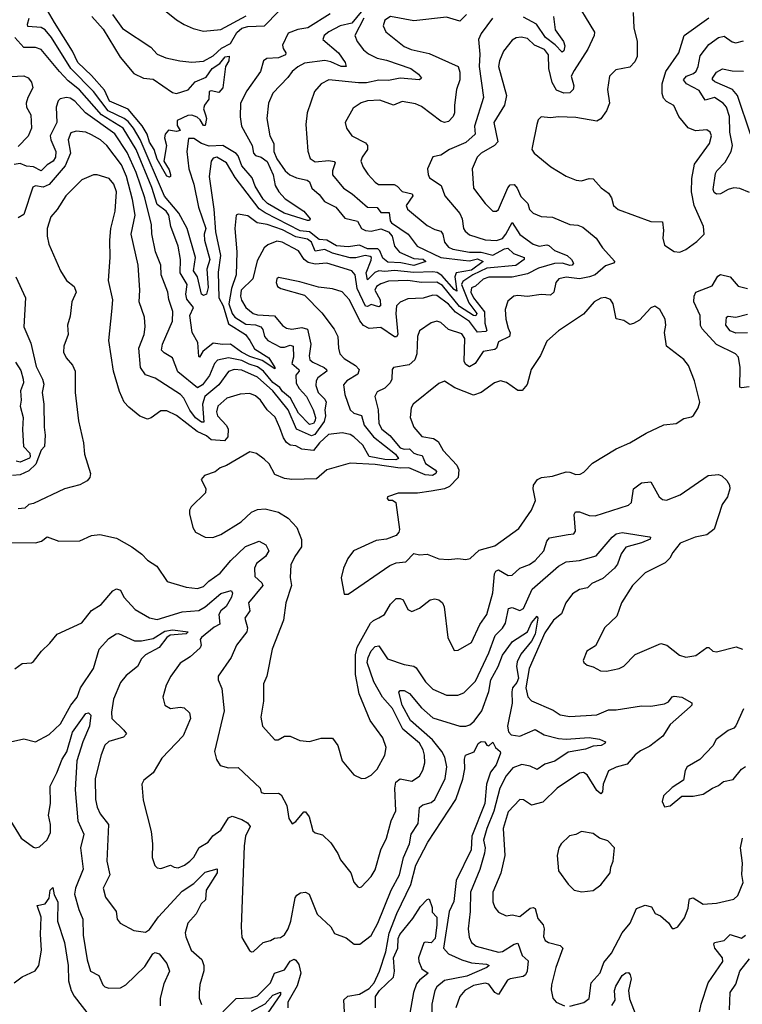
# Model space of a CAD drawing. Extents: x 1552294 to 1694791, y 811929 to 917222.
# Tile 358 of 643: x 1637653 to 1641398, y 887724 to 892828. Entities that reach past the tile are written whole.
import ezdxf

# ---------------------------------------------------------------- set-up
doc = ezdxf.new("R2010")
doc.units = 0

msp = doc.modelspace()

# ---------------------------------------------------------------- linework, layer by layer
at = {"layer": '0CON10XD'}
for points in [[(1640517.1, 892955), (1640632.3, 892762.3), (1640630.8, 892745), (1640597.3, 892675), (1640527.1, 892565), (1640510.9, 892535), (1640524.5, 892485), (1640522.5, 892465), (1640505, 892448.8), (1640473.6, 892446.4), (1640435, 892462), (1640412, 892502), (1640395.8, 892574.2), (1640393.3, 892645), (1640372.8, 892672.8), (1640321.9, 892695), (1640285, 892730.9), (1640252.3, 892737.7), (1640226.2, 892733.8), (1640205, 892721.1), (1640161.2, 892665), (1640139.2, 892615), (1640134.7, 892584.7), (1640176, 892434), (1640166.1, 892385), (1640110.9, 892295), (1640130.4, 892195), (1640113.8, 892175), (1640045.6, 892135), (1640024.7, 892115.3), (1639997.7, 892055), (1640004.4, 891955), (1640065.7, 891875), (1640104.6, 891834.6), (1640125, 891835.6), (1640135, 891843.3), (1640183.2, 891956.8), (1640195, 891970.8), (1640215, 891972.9), (1640231.5, 891955), (1640250.6, 891910.6), (1640287.5, 891875), (1640295, 891844.4), (1640315, 891824.4), (1640355, 891806.9), (1640415, 891803.5), (1640505, 891765.8), (1640545, 891762.5), (1640572, 891752), (1640641.4, 891695), (1640674.5, 891645), (1640737.1, 891575), (1640730, 891565), (1640688.7, 891551.3), (1640635, 891505.3), (1640606.9, 891495), (1640554.8, 891484.8), (1640485, 891492.8), (1640447.5, 891485), (1640431.8, 891465), (1640422.1, 891415), (1640405, 891399.2), (1640355, 891403.4), (1640285, 891392.9), (1640235, 891398.5), (1640214.2, 891395), (1640182.2, 891367.8), (1640169.6, 891325), (1640172.4, 891275), (1640185, 891228.6), (1640194.5, 891205), (1640191.4, 891185), (1640135, 891157.9), (1640124.7, 891125.3), (1640115, 891117.8), (1640055, 891107.3), (1640013.1, 891045), (1639985, 891028.5), (1639965, 891040.4), (1639956.9, 891055), (1639959.5, 891175), (1639945, 891199.6), (1639875, 891222.5), (1639835, 891257.3), (1639815, 891265.4), (1639785, 891257.1), (1639724.6, 891215.4), (1639715.4, 891184.6), (1639711.2, 891095), (1639701.5, 891065), (1639672.3, 891037.7), (1639590, 891025), (1639584.2, 891015), (1639582.2, 890965), (1639573.1, 890945), (1639545, 890916.9), (1639505, 890899.2), (1639494.4, 890875), (1639510.4, 890805), (1639514.7, 890735), (1639530.4, 890705), (1639572.1, 890672.1), (1639625, 890608.5), (1639645, 890601.1), (1639673.1, 890603.1), (1639695, 890580), (1639715, 890573.3), (1639738.3, 890568.3), (1639756.5, 890526.5), (1639806.1, 890495), (1639812.5, 890485), (1639810, 890475), (1639792, 890465), (1639755, 890467.7), (1639670.6, 890505), (1639625, 890502.1), (1639495, 890521.8), (1639365, 890529.6), (1639245, 890494.6), (1639191.9, 890448.1), (1639063.4, 890443.4), (1639025, 890448.9), (1638975, 890470), (1638945.6, 890525), (1638920.2, 890550.2), (1638879.7, 890579.7), (1638845, 890588), (1638725, 890516), (1638692.5, 890505), (1638666.1, 890483.9), (1638610, 890465), (1638593.3, 890445), (1638618, 890398), (1638616.7, 890375), (1638541.7, 890301.7), (1638533.3, 890285), (1638533.6, 890266.4), (1638550, 890195), (1638565, 890172), (1638615, 890146), (1638654, 890144), (1638695, 890159.4), (1638801.2, 890225), (1638855, 890275.6), (1638885, 890287.8), (1638925, 890292.5), (1638995, 890275.6), (1639045, 890244.3), (1639090, 890195), (1639113.7, 890133.7), (1639114.2, 890095), (1639078.2, 890045), (1639058.9, 890001.1), (1639054.5, 889935.5), (1639061.2, 889895), (1639033.1, 889805), (1639020.5, 889715), (1638961.5, 889565), (1638934.5, 889425), (1638917.1, 889385), (1638917.1, 889295)], [(1638027.6, 892845), (1638085, 892778.2), (1638173.7, 892633.7), (1638245, 892548.8), (1638294.1, 892524.1), (1638345, 892519.8), (1638445, 892450.5), (1638465, 892445.8), (1638526.1, 892463.9), (1638562.6, 892505), (1638620.1, 892529.9), (1638650.3, 892575), (1638690, 892600), (1638717.5, 892635), (1638738.7, 892638.7), (1638737.5, 892615), (1638720, 892585), (1638705.6, 892475), (1638685, 892450), (1638645, 892458.6), (1638634.2, 892455), (1638632.9, 892415), (1638610.6, 892385), (1638605.6, 892365), (1638615.6, 892335), (1638621.9, 892315), (1638615, 892280), (1638605, 892280), (1638588.2, 892308.2), (1638572.2, 892322.2), (1638545, 892332.1), (1638525, 892330.4), (1638468.9, 892305), (1638468.5, 892278.5), (1638485, 892252.7), (1638465, 892248), (1638425, 892254.5), (1638407.7, 892235), (1638404, 892215), (1638413.9, 892175), (1638400.5, 892095), (1638428.5, 892048.5), (1638435.3, 892024.7), (1638435, 892014), (1638428.6, 892011.4), (1638415, 892017.3), (1638365, 892104.1), (1638349.1, 892155), (1638325, 892192.2), (1638313.1, 892235), (1638287.6, 892277.6), (1638215, 892363.9), (1638118.8, 892405), (1638092, 892462), (1638025, 892538.8), (1637954.5, 892605), (1637927.4, 892665), (1637832.6, 892812.6), (1637796.7, 892875)], [(1638133.3, 892855), (1638185, 892782.5), (1638332.5, 892685), (1638365, 892649.2), (1638410.2, 892630.2), (1638482.5, 892615), (1638545, 892608.2), (1638605, 892611.8), (1638655, 892640), (1638699.3, 892680.7), (1638745, 892704.7), (1638779, 892761), (1638805, 892783.1), (1638835, 892791.5), (1638922.3, 892795), (1638995, 892870.3)], [(1638395, 892884.3), (1638465, 892827.3), (1638505, 892802.7), (1638551.9, 892781.9), (1638605, 892768.5), (1638695, 892777.5), (1638827.5, 892847.5)], [(1639436.3, 892835), (1639390, 892745), (1639402.5, 892715), (1639435, 892671.9), (1639460, 892650), (1639505, 892627.7), (1639555, 892617.3), (1639680, 892575), (1639720.8, 892545), (1639736, 892525), (1639725, 892516.2), (1639625, 892524.4), (1639565, 892513), (1639515, 892514.3), (1639449.8, 892500.2), (1639409, 892501), (1639255, 892515.4), (1639214.7, 892495.3), (1639181.4, 892455), (1639142.9, 892345), (1639136.7, 892285), (1639146.4, 892146.4), (1639158.9, 892108.9), (1639185, 892091.1), (1639255, 892098), (1639282.6, 892092.6), (1639287.3, 892085), (1639273.9, 892045), (1639273.8, 892023.8), (1639331.2, 891955), (1639375.4, 891925), (1639455, 891855.2), (1639505, 891853.8), (1639525, 891828.2), (1639568, 891828), (1639573.1, 891785), (1639579.4, 891775), (1639666.4, 891715), (1639713, 891653), (1639835, 891594.7), (1639951, 891581), (1639985, 891578.3), (1640025, 891587.8), (1640054.7, 891575), (1639995, 891528.4), (1639914.8, 891515), (1639908.4, 891495), (1639919.1, 891420.9), (1639905, 891428.5), (1639840.8, 891500.8), (1639816.3, 891516.3), (1639795, 891520.9), (1639695, 891517.4), (1639595, 891527.5), (1639545, 891522.3), (1639515, 891526.2), (1639493.2, 891516.8), (1639455, 891479.6), (1639449.2, 891515), (1639475, 891580.6), (1639475.9, 891595), (1639470.2, 891600.2), (1639444.1, 891605.9), (1639396, 891594), (1639365, 891594), (1639275, 891618.2), (1639235, 891636.9), (1639185, 891628), (1639165.4, 891675), (1639145, 891690.7), (1639085, 891701.7), (1639015, 891739), (1638936, 891766), (1638884.4, 891774.4), (1638835, 891811.3), (1638785, 891818.9), (1638774.4, 891815), (1638768, 891745), (1638778.7, 891625), (1638774.3, 891505), (1638751.6, 891435), (1638737.3, 891355), (1638753.5, 891305), (1638768.5, 891285), (1638825, 891249.7), (1638875.4, 891245.3), (1638903.3, 891235), (1638912.3, 891222.3), (1638921.1, 891185), (1638939.6, 891165), (1639005, 891130.4), (1639025, 891129.6), (1639055, 891141.2), (1639070, 891135), (1639071.7, 891078.3), (1639063.2, 891045), (1639099.3, 891015), (1639101.8, 891005), (1639084.3, 890985), (1639086.3, 890943.6), (1639101.6, 890915), (1639139.7, 890875), (1639174, 890805), (1639185.7, 890765), (1639185, 890749.4), (1639175.2, 890735), (1639155, 890729), (1639098.1, 890788.1), (1639055.9, 890865.9), (1639015, 890900.9), (1639000.9, 890920.9), (1638965, 890946.7), (1638915.9, 891005), (1638885, 891028.4), (1638841.8, 891041.8), (1638805, 891061.6), (1638735, 891074), (1638678.1, 891061.9), (1638662.2, 891045), (1638636.8, 890983.2), (1638601.3, 890935), (1638575, 890918.5), (1638472.7, 891002.7), (1638445.5, 891075), (1638401, 891101), (1638388.8, 891115), (1638393.8, 891145), (1638444.7, 891265), (1638446.7, 891315), (1638426.5, 891376.5), (1638420.7, 891415), (1638385.9, 891505), (1638384.2, 891554.3), (1638356.9, 891625), (1638337.3, 891717.3), (1638335.7, 891765), (1638302.3, 891905), (1638256.8, 892035), (1638209.3, 892139.3), (1638145.6, 892235.6), (1637994.2, 892344.2), (1637937.9, 892405), (1637915, 892420.2), (1637895, 892424.8), (1637862.4, 892417.6), (1637852.4, 892407.6), (1637841.9, 892375), (1637846.2, 892295), (1637811.3, 892225), (1637813.7, 892205), (1637839.8, 892145), (1637839, 892115), (1637826.1, 892095), (1637794.9, 892075.1), (1637765, 892044.7), (1637725, 892064.4), (1637688.3, 892068.3), (1637655, 892081.9), (1637625, 892077.7)], [(1639422.1, 892867.9), (1639375, 892809.3), (1639313.6, 892795), (1639255.5, 892765), (1639231.5, 892745), (1639224.1, 892724.1), (1639305, 892655.9), (1639340.4, 892605), (1639345.8, 892585), (1639320, 892585), (1639265, 892609.8), (1639235, 892616.5), (1639128.5, 892601.5), (1639095, 892584.1), (1639065, 892558.9), (1639042.5, 892527.5), (1638965, 892447.5), (1638942.1, 892395), (1638933.1, 892315), (1638949.5, 892225), (1638970, 892185), (1638970.7, 892145), (1638985, 892105.6), (1639029.4, 892045), (1639053.8, 892023.8), (1639087.2, 892007.2), (1639143.8, 891995), (1639155, 891987.5), (1639167.1, 891955), (1639205, 891921.8), (1639232.7, 891885), (1639291.1, 891855), (1639338.6, 891798.6), (1639403.1, 891783.1), (1639425.4, 891745), (1639445, 891734.1), (1639475, 891730.6), (1639525, 891744.2), (1639565, 891727.9), (1639583.3, 891705), (1639595, 891654.5), (1639622.1, 891622.1), (1639695, 891590.2), (1639744.3, 891585.7), (1639758.5, 891575), (1639695, 891554), (1639627.8, 891567.8), (1639560.5, 891570.5), (1639535, 891590.9), (1639519.5, 891629.5), (1639509.2, 891639.2), (1639455, 891639.1), (1639415, 891658), (1639355, 891650.1), (1639295, 891655.4), (1639245, 891684.3), (1639205, 891687.9), (1639155, 891727.7), (1639106.4, 891733.6), (1638925, 891826.9), (1638895, 891848), (1638769.9, 892009.9), (1638725, 892085.9), (1638675, 892115.3), (1638655, 892109.6), (1638645.4, 892095), (1638634.2, 892015), (1638659, 891845), (1638667.8, 891727.8), (1638694.2, 891605), (1638681.5, 891518.5), (1638684.8, 891385), (1638707.9, 891345), (1638735, 891250.4), (1638823.1, 891195), (1638845.2, 891165.2), (1638870.7, 891120.7), (1638945, 891074.4), (1638976.2, 891025), (1638975, 891017.5), (1638910.5, 891060.5), (1638845, 891081.9), (1638802.9, 891105), (1638745, 891145.2), (1638703.6, 891143.6), (1638655, 891150.8), (1638602.1, 891107.9), (1638585, 891078), (1638581.3, 891081.3), (1638575.6, 891155), (1638546.9, 891206.9), (1638535.6, 891295), (1638553.4, 891335), (1638519.4, 891379.4), (1638514.5, 891405), (1638520.6, 891455), (1638484.8, 891515), (1638486.3, 891585), (1638474.4, 891654.4), (1638436.8, 891755), (1638426.6, 891815), (1638411.7, 891835), (1638365, 891869.3), (1638337, 891957), (1638257.1, 892155), (1638188.8, 892265), (1638076.4, 892335), (1637963.3, 892463.3), (1637905, 892510), (1637858.5, 892558.5), (1637765, 892672.3), (1637735, 892683.9), (1637675, 892683.3), (1637628.2, 892735)], [(1639968.4, 892855), (1639935, 892819.4), (1639865, 892840.4), (1639695, 892821), (1639575, 892844.4), (1639545, 892825.7), (1639536.7, 892795), (1639550, 892765), (1639645, 892689.1), (1639682.8, 892672.8), (1639775, 892651.6), (1639925, 892585.8), (1639933.9, 892555), (1639933.9, 892516.1), (1639917.1, 892465), (1639906.2, 892385), (1639907.3, 892345), (1639900, 892325), (1639875, 892300), (1639855, 892294.4), (1639835, 892301.1), (1639735, 892378.4), (1639705, 892390.7), (1639635, 892403.9), (1639590, 892385), (1639520.1, 892410.1), (1639455, 892407.3), (1639423.7, 892396.3), (1639380.9, 892369.1), (1639340.6, 892295), (1639347.1, 892265), (1639374.2, 892225), (1639445, 892189.3), (1639456.1, 892176.1), (1639455.7, 892154.3), (1639427.8, 892115), (1639420.8, 892095), (1639432.4, 892062.4), (1639457.1, 892027.1), (1639494.8, 891984.8), (1639512.9, 891972.9), (1639593.6, 891973.6), (1639610, 891965), (1639635, 891937.6), (1639687.3, 891925), (1639690, 891915), (1639656.4, 891865), (1639663.6, 891845), (1639765, 891761.5), (1639805, 891740), (1639835, 891731.8), (1639845.5, 891715.5), (1639855, 891674.1), (1639875, 891649.1), (1639898.1, 891638.1), (1639985, 891623.2), (1640045, 891621.8), (1640105, 891606.5), (1640165, 891639.6), (1640183.5, 891643.5), (1640212.9, 891615), (1640268.5, 891595), (1640267.5, 891585), (1640225, 891553.2), (1640075, 891539.8), (1640001.5, 891505), (1639949.4, 891470.6), (1639943.1, 891455), (1639980.7, 891360.7), (1640021.6, 891305), (1640017.8, 891292.2), (1640005, 891293.5), (1639931.7, 891341.7), (1639845, 891450), (1639815, 891466.9), (1639735, 891464.5), (1639663.9, 891476.1), (1639565, 891471.9), (1639525, 891458.4), (1639502.7, 891445), (1639493.1, 891425), (1639521.6, 891375), (1639523.6, 891345), (1639515, 891339.1), (1639475, 891351.1), (1639455, 891341), (1639445, 891342.5), (1639401.6, 891435), (1639391.7, 891505), (1639375.2, 891525.2), (1639245, 891564.8), (1639185, 891560.8), (1639148.3, 891568.3), (1639127.2, 891585), (1639098.6, 891628.6), (1639012.9, 891675), (1638985, 891678.8), (1638939.5, 891660.5), (1638920, 891645), (1638883.1, 891576.9), (1638861.4, 891485), (1638800, 891425), (1638797, 891395), (1638803.4, 891373.4), (1638825.6, 891335.6), (1638862.3, 891305), (1638885, 891297.3), (1638972.9, 891292.9), (1639015, 891243.1), (1639035, 891228.2), (1639063.9, 891223.9), (1639115, 891231.6), (1639144.1, 891224.1), (1639162.7, 891145), (1639153.5, 891085), (1639156.7, 891065), (1639171.9, 891051.9), (1639231.1, 891025), (1639243.8, 891015), (1639244.6, 891005), (1639198.8, 890971.2), (1639188.8, 890955), (1639188.1, 890931.9), (1639200, 890895), (1639235, 890859.7), (1639242.1, 890845), (1639235.2, 890805), (1639238.3, 890775), (1639230.7, 890745), (1639183.1, 890676.9), (1639165, 890671.1), (1639088, 890705), (1639044.3, 890805), (1638965, 890903.1), (1638885, 890975.2), (1638805, 891010.2), (1638765, 891014.8), (1638735.2, 891004.8), (1638684.9, 890935.1), (1638612.6, 890875), (1638600.3, 890835), (1638608, 890742), (1638595, 890742.1), (1638565, 890763.1), (1638535, 890802.9), (1638503.8, 890865), (1638486.6, 890885), (1638355, 890968.8), (1638305, 890986.9), (1638278.5, 891025), (1638270, 891125), (1638298.2, 891195), (1638303.8, 891236.2), (1638299.3, 891285), (1638272, 891365), (1638276.2, 891425), (1638267.2, 891555), (1638230.3, 891715), (1638251.7, 891815), (1638237, 891895), (1638206.7, 892015), (1638180.6, 892075), (1638105, 892176), (1638071.5, 892205), (1638025, 892231.2), (1637995, 892244.1), (1637945, 892250.4), (1637918.8, 892241.2), (1637904.7, 892205.3), (1637915.6, 892135), (1637889.2, 892070.8), (1637806.3, 891973.7), (1637775, 891959.5), (1637735, 891966.2), (1637720.4, 891959.6), (1637675, 891818.6), (1637645, 891800.8)], [(1640104, 892836), (1640044.1, 892755.9), (1640031.1, 892725), (1640038.6, 892648.6), (1640033.7, 892585), (1640056.7, 892425), (1640009.4, 892275), (1640013.6, 892235), (1639965, 892191.7), (1639881.1, 892155), (1639835, 892124.6), (1639795, 892116), (1639767.3, 892055), (1639769.5, 892025), (1639777.8, 892007.8), (1639838.2, 891968.2), (1639856.4, 891915), (1639935, 891823.8), (1639947.1, 891795), (1639953.1, 891745), (1639961.3, 891731.3), (1639985, 891712), (1640065.9, 891685.9), (1640125, 891682.6), (1640155, 891694), (1640173, 891715), (1640205, 891775.7), (1640244.8, 891714.8), (1640314.5, 891664.5), (1640345, 891653.4), (1640385, 891661.1), (1640395, 891657.6), (1640425, 891630.7), (1640490.8, 891605), (1640513.1, 891585), (1640522.9, 891565), (1640516, 891555), (1640505, 891553.3), (1640466.2, 891566.2), (1640425, 891563), (1640341.2, 891538.8), (1640285, 891509.8), (1640205, 891493.5), (1640085, 891492.3), (1640055, 891482.4), (1640015, 891445.7), (1639995, 891437.7), (1639990.9, 891415), (1640004.9, 891385), (1640062.9, 891312.9), (1640064.2, 891255), (1640074, 891216), (1640068.6, 891211.4), (1640025, 891207), (1639985, 891263.8), (1639912.2, 891312.2), (1639875, 891352.5), (1639815, 891398.4), (1639795, 891400), (1639745, 891384.7), (1639665, 891380.9), (1639625, 891362.9), (1639606.3, 891343.7), (1639601.7, 891305), (1639613.6, 891196.4), (1639606.1, 891183.9), (1639595, 891184.1), (1639525, 891231.2), (1639465, 891226.5), (1639435, 891242.7), (1639416.1, 891266.1), (1639362.8, 891375), (1639325, 891416.1), (1639275, 891432.5), (1639201.1, 891441.1), (1639105, 891469.5), (1638995, 891492), (1638985.8, 891484.2), (1638981.9, 891465), (1638990, 891445), (1639006.7, 891435), (1639129.2, 891399.2), (1639218.8, 891308.8), (1639283.3, 891223.3), (1639301.2, 891185), (1639304.5, 891125), (1639312.9, 891095), (1639335, 891071.1), (1639394.3, 891034.3), (1639411.8, 891015), (1639405, 890990.5), (1639348.5, 890955), (1639331.8, 890935), (1639338.9, 890885), (1639366.4, 890805), (1639385, 890787.5), (1639425, 890775.8), (1639438.4, 890725), (1639487.1, 890665), (1639600, 890575), (1639617.1, 890552.9), (1639603.2, 890546.8), (1639545, 890547.1), (1639465, 890563.9), (1639431.3, 890621.3), (1639385, 890664.8), (1639365, 890676.7), (1639325, 890685.7), (1639252.8, 890677.2), (1639206.4, 890635), (1639175, 890595.3), (1639115, 890600.9), (1639085, 890618.5), (1639055, 890622.9), (1639035.2, 890635.2), (1639019.6, 890659.6), (1639002, 890712), (1638977.2, 890767.2), (1638936.4, 890805), (1638900.4, 890855), (1638875, 890878.2), (1638845, 890890.7), (1638795, 890886.9), (1638726, 890865), (1638679.5, 890825), (1638673.3, 890795), (1638678.2, 890775), (1638724.3, 890724.3), (1638734.2, 890704.2), (1638731.9, 890665), (1638715, 890644.3), (1638645, 890649.3), (1638620.7, 890670.7), (1638572.8, 890692.8), (1638465, 890776.2), (1638415, 890800.5), (1638385, 890800), (1638335, 890764.4), (1638315, 890757.5), (1638275, 890773.3), (1638218.3, 890818.3), (1638194.6, 890845), (1638170.4, 890900.4), (1638139.2, 891005), (1638114.5, 891165), (1638130, 891315), (1638136.4, 891375), (1638113.8, 891475), (1638121.8, 891595), (1638120, 891685), (1638124.7, 891745), (1638148.2, 891835), (1638154.2, 891935), (1638140.3, 891975), (1638117.1, 892005), (1638055, 892023.6), (1638035, 892023.5), (1637975, 891997.8), (1637891.9, 891915), (1637846.9, 891843.1), (1637813.9, 891806.1), (1637795.7, 891745.7), (1637795.5, 891705.5), (1637804.6, 891664.6), (1637864.2, 891525), (1637895.6, 891475), (1637935.6, 891445), (1637945.6, 891415), (1637922.5, 891365), (1637915, 891290), (1637901.2, 891245), (1637904.2, 891195), (1637882.5, 891135), (1637880, 891105), (1637894.2, 891075), (1637927, 891037), (1637940, 891005), (1637940.4, 890895), (1637957.4, 890747.4), (1637983.1, 890635), (1637989.5, 890575), (1638020.6, 890475), (1638015.7, 890455), (1638002.2, 890437.8), (1637965, 890417.1), (1637886, 890395), (1637725, 890320), (1637700, 890315), (1637680, 890295), (1637645, 890291.9)], [(1639262.3, 892857.7), (1639146.9, 892785), (1639095, 892776.6), (1639045, 892757.9), (1639015.6, 892695), (1639017.7, 892677.7), (1639032.8, 892655), (1639030.3, 892645), (1638995, 892629.7), (1638933.2, 892626.8), (1638916.2, 892615), (1638901.8, 892558.2), (1638830.7, 892459.3), (1638797.9, 892395), (1638795.3, 892324.7), (1638803.3, 892275), (1638858.4, 892175), (1638865, 892136.5), (1638875, 892123.9), (1638905, 892114.3), (1638935, 892093.2), (1638966, 892024), (1638977.8, 891967.8), (1638995.5, 891935), (1639029, 891899), (1639125.8, 891835.8), (1639159.2, 891795), (1639155, 891786.7), (1639145, 891787.5), (1639024.4, 891825), (1638936.8, 891875), (1638915, 891897.1), (1638873.5, 891965), (1638857.6, 892007.6), (1638805, 892070.9), (1638785, 892122.5), (1638774.6, 892134.6), (1638705, 892175.6), (1638635, 892172.6), (1638595, 892186.5), (1638555, 892211), (1638528.2, 892211.8), (1638520, 892145), (1638529.5, 892055), (1638555.8, 891975.8), (1638580.5, 891855), (1638618.1, 891745), (1638609.7, 891715), (1638610.8, 891685), (1638638.4, 891585), (1638623.2, 891535), (1638629.8, 891439.8), (1638620.9, 891405), (1638605, 891397.5), (1638595.5, 891405), (1638574, 891494), (1638553.7, 891525), (1638563.7, 891595), (1638520.3, 891745), (1638478.3, 891825), (1638403.1, 891913.1), (1638277.4, 892207.4), (1638243.6, 892265), (1638215, 892299.8), (1638195, 892315.9), (1638111.8, 892355), (1638035.4, 892455.4), (1637918.5, 892575), (1637817.7, 892735), (1637785, 892775.2), (1637765, 892787.9), (1637695, 892792.9), (1637693, 892805), (1637702.2, 892835)], [(1640419.3, 892845), (1640429, 892775), (1640471.4, 892715), (1640477.7, 892692.3), (1640473.3, 892666.7), (1640465, 892660), (1640427.9, 892697.9), (1640378.2, 892735), (1640331.5, 892805), (1640265, 892840.3)], [(1640833.2, 892865), (1640836, 892785), (1640853.9, 892715), (1640853.1, 892636.9), (1640840.9, 892609.1), (1640815, 892581.2), (1640742, 892568), (1640709.4, 892535), (1640699.5, 892465), (1640710.7, 892395), (1640694.1, 892355.9), (1640665, 892314.4), (1640645, 892301.2), (1640535, 892321.1), (1640445, 892323.8), (1640405, 892318.5), (1640355, 892324.2), (1640340.7, 892309.3), (1640332.5, 892285), (1640308.6, 892165), (1640307.5, 892155), (1640320, 892135), (1640405.4, 892065.4), (1640485, 892015.7), (1640536.4, 891996.4), (1640565, 891992.2), (1640605, 892003.8), (1640625, 892002.2), (1640666.6, 891956.6), (1640705, 891927.8), (1640720, 891905), (1640731.5, 891865), (1640755, 891843.9), (1640925, 891781.9), (1640985, 891780), (1640990.4, 891735), (1640986.4, 891695), (1640995, 891658.8), (1641045, 891626), (1641075, 891622)], [(1641075, 891622), (1641105, 891636), (1641162.4, 891677.6), (1641200, 891715), (1641198, 891755), (1641149.4, 891865), (1641135.4, 891935.4), (1641136.1, 892005), (1641151.4, 892078.6), (1641227.7, 892185), (1641238, 892225), (1641230.9, 892245), (1641215, 892257.3), (1641155, 892251.5), (1641117.1, 892267.1), (1641069.5, 892325), (1641042.9, 892382.9), (1641005, 892404.4), (1640990.4, 892420.4), (1640983.1, 892445), (1640982.8, 892495), (1641001.4, 892558.6), (1641068.9, 892655), (1641096.4, 892745), (1641225, 892837.9)], [(1641435, 891931.4), (1641385, 891951.8), (1641354.8, 891955.2), (1641325, 891947.5), (1641285, 891925.3), (1641265, 891922.7), (1641252, 891932), (1641246.9, 891946.9), (1641260.2, 892029.8), (1641266.9, 892045), (1641308.9, 892088.9), (1641340.3, 892145), (1641346.8, 892175), (1641334.3, 892245), (1641332.1, 892325), (1641316.7, 892375), (1641298.5, 892395), (1641255, 892424.6), (1641205, 892410.8), (1641175, 892460.5), (1641109.2, 892495), (1641094, 892515), (1641108.5, 892535), (1641145, 892549.4), (1641158.8, 892561.2), (1641169.8, 892585), (1641179.4, 892640.6), (1641225, 892698.5), (1641275, 892734.6), (1641305, 892741.9), (1641345, 892712.9), (1641365, 892707.1), (1641405, 892718.1)], [(1641441.2, 892235), (1641373.9, 892433.9), (1641347.4, 892465), (1641256.2, 892505), (1641243.3, 892515), (1641243.5, 892525), (1641265, 892555.4), (1641295, 892572.2), (1641345, 892562.4), (1641405, 892561)], [(1637538.9, 892528.9), (1637675, 892535.8), (1637696.4, 892526.4), (1637713.8, 892503.8), (1637720.3, 892475), (1637694.4, 892425), (1637686, 892395), (1637688.5, 892375), (1637710.2, 892335), (1637714.9, 892265), (1637696.1, 892223.9), (1637645, 892170.5)], [(1637632.7, 891495), (1637683.1, 891385), (1637674.5, 891235), (1637710.5, 891150.5), (1637739.1, 891029.1), (1637771.2, 890965), (1637778, 890938), (1637769.1, 890895), (1637778.7, 890835), (1637779.7, 890715), (1637785.8, 890674.2), (1637782, 890615), (1637763.6, 890596.4), (1637736.1, 890523.9), (1637700.5, 890489.5), (1637655, 890468.2), (1637615, 890464.7)], [(1641434, 890924), (1641395, 890919.6), (1641385, 890923.6), (1641387, 891025), (1641378.1, 891078.1), (1641362.2, 891095), (1641264.4, 891144.4), (1641190, 891225), (1641182.3, 891242.3), (1641179.2, 891295), (1641146.7, 891365), (1641148.5, 891395), (1641156.9, 891415), (1641241.9, 891448.1), (1641272.1, 891497.9), (1641285, 891507.5), (1641334.6, 891494.6), (1641376.9, 891446.9), (1641425, 891433.8)], [(1639355, 889850), (1639571.5, 889998.5), (1639605, 890012.9), (1639655, 890017.1), (1639695, 890061.2), (1639724.4, 890054.4), (1639765, 890056.7), (1639825, 890032.9), (1639875, 890029.4), (1639924.2, 890034.2), (1639965, 890028.9), (1639988, 890035), (1640035, 890077.3), (1640115, 890101.1), (1640239.8, 890190.2), (1640305.6, 890285), (1640326.1, 890335), (1640313.8, 890395), (1640315.4, 890414.6), (1640336.5, 890443.5), (1640356.7, 890455), (1640415, 890460.9), (1640485, 890483.1), (1640505, 890482.9), (1640535, 890470), (1640557.6, 890472.4), (1640577.1, 890482.9), (1640621.1, 890528.9), (1640743.9, 890603.9), (1640815, 890634.4), (1640900, 890685), (1640992.1, 890727.9), (1641055, 890734.5), (1641095, 890760.8), (1641135, 890768.8), (1641145, 890776.7), (1641168.8, 890815), (1641178, 890845), (1641151.2, 890955), (1641120, 891035), (1641095.9, 891065.9), (1641005.8, 891135), (1640994.2, 891205.8), (1641001.2, 891245), (1640998, 891275), (1640971.2, 891325), (1640945, 891342), (1640925, 891333.8), (1640865, 891270.8), (1640835, 891252.5), (1640815, 891248), (1640785, 891267.5), (1640745, 891277.5), (1640729.4, 891355), (1640715, 891378), (1640687.3, 891387.3), (1640665, 891384.2), (1640630, 891365), (1640575, 891300.8), (1640446, 891215), (1640385, 891160.8), (1640353.2, 891086.8), (1640303.5, 891015), (1640284, 890936), (1640257.5, 890905), (1640235, 890906), (1640176.9, 890946.9), (1640144.6, 890955.4), (1640114.2, 890945), (1640045.3, 890894.7), (1640005, 890880.7), (1639908.8, 890918.8), (1639854.1, 890954.1), (1639825, 890941.4), (1639692.9, 890835), (1639681.5, 890815), (1639676.7, 890765), (1639695.7, 890715), (1639737.4, 890667.4), (1639796.9, 890656.9), (1639821.7, 890641.7), (1639847.5, 890595), (1639918.4, 890518.4), (1639929.7, 890495), (1639925.7, 890454.3), (1639881.3, 890408.7), (1639855, 890396.2), (1639785, 890383.8), (1639715, 890373.3), (1639615, 890373.8), (1639560, 890355), (1639557.5, 890345), (1639565, 890337.5), (1639585, 890336.7), (1639602.5, 890325), (1639622, 890185), (1639618.8, 890171.2), (1639605, 890153.3), (1639555, 890134.2), (1639501.2, 890128.8), (1639382.5, 890075), (1639353.8, 890035), (1639331.2, 889985), (1639318.8, 889935), (1639335, 889850), (1639355, 889850)], [(1641425, 891205.2), (1641365, 891203.1), (1641335, 891214.8), (1641313.4, 891245), (1641315.8, 891285), (1641325, 891290), (1641365, 891285.4), (1641425, 891301.2)], [(1637631.8, 891051.8), (1637658.6, 891008.6), (1637671.5, 890965), (1637672.3, 890945), (1637657, 890903), (1637660.2, 890855), (1637655.6, 890825), (1637671.4, 890765), (1637666.9, 890703.1), (1637673.2, 890615), (1637705, 890580.9), (1637708, 890562), (1637703.7, 890555), (1637655, 890533.3), (1637635, 890540)], [(1638917.1, 889295), (1638902.7, 889212.7), (1638911.4, 889165), (1638975, 889094.2), (1638992.5, 889095), (1639025, 889113.8), (1639055, 889113.3), (1639105, 889091.2), (1639155, 889086), (1639215, 889103.8), (1639275, 889103.3), (1639302.5, 889065), (1639325, 888986), (1639385, 888913.8), (1639425, 888894), (1639445, 888896), (1639475, 888912), (1639505, 888941.9), (1639545, 889016), (1639551.8, 889055), (1639535.4, 889105), (1639470, 889195), (1639413.1, 889333.1), (1639393.9, 889433.9), (1639393.3, 889535), (1639402.4, 889575), (1639471.4, 889698.6), (1639485.9, 889714.1), (1639515, 889726.5), (1639543.8, 889745), (1639575, 889798.2), (1639605, 889826.9), (1639625, 889827.7), (1639640.3, 889820.3), (1639665, 889770), (1639685, 889759.2), (1639725, 889776.9), (1639780.4, 889819.6), (1639805, 889825.4), (1639825, 889821.2), (1639843.6, 889805), (1639853.6, 889783.6), (1639872.2, 889625), (1639905, 889557.5), (1639925, 889560), (1639995, 889600), (1640037.4, 889692.6), (1640073.8, 889745), (1640105, 889857.5), (1640113.8, 889955), (1640120.4, 889969.6), (1640135, 889976), (1640185, 889946.4), (1640205, 889949.1), (1640245, 889984.6), (1640295, 890003.1), (1640325, 890024.6), (1640369.2, 890075), (1640386, 890125), (1640398.8, 890141.2), (1640495, 890158.2), (1640525, 890162.9), (1640534.5, 890175.5), (1640527.2, 890262.8), (1640533.1, 890276.9), (1640555, 890277.1), (1640605, 890257.3), (1640635, 890256.2), (1640808.9, 890311.1), (1640824.4, 890325.6), (1640834.4, 890395), (1640875, 890427.5), (1640925, 890431.4), (1640966.7, 890355), (1640985, 890340), (1641005, 890337.1), (1641075.7, 890364.3), (1641222, 890465), (1641275, 890470), (1641292.6, 890462.6), (1641318.3, 890438.3), (1641332.5, 890415), (1641334.1, 890395.9), (1641321.4, 890355), (1641293.6, 890315), (1641252.7, 890187.3), (1641215, 890157.1), (1641153.3, 890145), (1641076.6, 890113.4), (1641037.8, 890065), (1641023.1, 890036.9), (1640997.9, 890012.1), (1640895, 889960), (1640829.2, 889895), (1640771.4, 889805), (1640747.5, 889735), (1640685, 889676.7), (1640638.1, 889581.9), (1640593.3, 889555), (1640573.6, 889506.4), (1640577.5, 889495), (1640595, 889481.2), (1640625, 889473.3), (1640662.7, 889452.7), (1640695, 889451.4), (1640760, 889465), (1640784.2, 889475.8), (1640842.4, 889537.6), (1640976.4, 889593.6), (1641007.5, 889585), (1641073, 889533), (1641105, 889522.9), (1641157.6, 889532.4), (1641215, 889573.3), (1641225, 889573.3), (1641245, 889553.8), (1641265, 889551.2), (1641366.8, 889576.8), (1641398.6, 889565)], [(1638823.7, 890096.3), (1638895, 890124.5), (1638928.1, 890105), (1638944.5, 890075), (1638927.6, 890045), (1638880.6, 890009.4), (1638869.6, 889985), (1638871.7, 889941.7), (1638908.7, 889908.7), (1638912.5, 889895), (1638838.2, 889805), (1638845.8, 889764.2), (1638820.5, 889725), (1638833.1, 889675), (1638830.5, 889655), (1638776.5, 889585), (1638748.5, 889521.5), (1638682.5, 889425), (1638682.5, 889405), (1638700.8, 889360.8), (1638713.5, 889245), (1638663.4, 889033.4), (1638673.4, 888993.4), (1638691.2, 888961.2), (1638735, 888950), (1638785, 888950.8), (1638898.8, 888845), (1638905, 888822.5), (1638923.6, 888816.4), (1638995, 888817.8), (1639008.8, 888808.8), (1639037.1, 888755), (1639047.3, 888687.3), (1639065, 888660), (1639085, 888671.4), (1639125, 888721.2), (1639135, 888721.2), (1639152.5, 888695), (1639172.6, 888622.6), (1639185, 888612.9), (1639222.4, 888602.4), (1639265, 888560), (1639302.5, 888505), (1639315, 888472), (1639370, 888405), (1639385, 888356.7), (1639405, 888333.3), (1639415, 888330), (1639425, 888333.3), (1639475, 888386.7), (1639495, 888420), (1639524.6, 888525), (1639554.6, 888585), (1639577.5, 888675), (1639602.6, 888727.4), (1639597.8, 888845), (1639603.3, 888875), (1639625, 888893.3), (1639685, 888879.6), (1639725, 888906.9), (1639742, 888938), (1639752.2, 888975), (1639751.8, 889015), (1639743.5, 889043.5), (1639725, 889077.6), (1639639.6, 889149.6), (1639585, 889257.3), (1639534.2, 889315), (1639488.8, 889395), (1639453.9, 889495), (1639458.5, 889521.5), (1639475, 889555.6), (1639495, 889578.5), (1639515, 889582), (1639560, 889515), (1639645, 889484.5), (1639695, 889477.1), (1639708.3, 889468.3), (1639756.4, 889395), (1639795, 889357.7), (1639865, 889326.9), (1639923.1, 889326.9), (1639955, 889337.8), (1640015, 889398.1), (1640083.8, 889546.2), (1640116.8, 889635), (1640155.8, 889674.2), (1640170.3, 889699.7), (1640186.5, 889775), (1640205, 889781.3), (1640245, 889765.3), (1640264.6, 889775), (1640308.5, 889875), (1640445, 889995.4), (1640485, 890017.5), (1640555.2, 890024.8), (1640641.5, 890048.5), (1640723.5, 890145), (1640745, 890162.9), (1640775, 890170), (1640917, 890147), (1640922.5, 890145), (1640921.2, 890135), (1640876.2, 890115), (1640795, 890093.1), (1640770.7, 890059.3), (1640751, 890005), (1640736.1, 889985), (1640675, 889930.7), (1640617.7, 889905), (1640596.8, 889883.2), (1640555, 889874.1), (1640518.6, 889851.4), (1640483, 889805), (1640461.8, 889748.2), (1640419.7, 889715), (1640375, 889649.2), (1640294, 889465), (1640276, 889365), (1640286.9, 889316.9), (1640306.5, 889296.5), (1640418.1, 889248.1), (1640455, 889223.6), (1640505, 889215.4), (1640645, 889223.8), (1640705, 889250.4), (1640745, 889250), (1640875, 889270.9), (1640925, 889269.4), (1640995, 889280.6), (1641015, 889291.4), (1641035, 889317.5), (1641045, 889320.8), (1641085, 889315.7), (1641136.5, 889286.5), (1641137.5, 889275), (1641127.5, 889265), (1641024.7, 889175), (1640986.1, 889113.9), (1640918.5, 889061.5), (1640871.5, 889038.5), (1640842.4, 889017.6), (1640802.3, 888967.7), (1640745, 888953.8), (1640705, 888934.3), (1640676.7, 888865), (1640673.3, 888825), (1640665, 888815.6), (1640645, 888831.5), (1640595, 888913.5), (1640575, 888924.5), (1640555, 888922.7), (1640438.1, 888845), (1640365, 888771.8), (1640306.4, 888756.4), (1640265, 888784.2), (1640245, 888786), (1640185, 888721.9), (1640159.2, 888635), (1640168.2, 888495), (1640146.3, 888403.7), (1640105.4, 888305), (1640105.4, 888255), (1640116.4, 888226.4), (1640135, 888200.8), (1640175, 888182.2), (1640205, 888187.9), (1640245, 888179.5), (1640298.1, 888221.9), (1640315, 888226.2), (1640325, 888220.8), (1640339, 888169), (1640366.9, 888135), (1640372, 888115), (1640368.2, 888075), (1640376.9, 888055), (1640394.3, 888044.3), (1640455, 888027.9), (1640468.1, 888015), (1640432.5, 887915), (1640409.2, 887825), (1640408.3, 887798.3), (1640416.7, 887755), (1640433.3, 887735), (1640475.9, 887715.9)], [(1637585, 890118), (1637735, 890115.8), (1637765.9, 890124.1), (1637795, 890146.2), (1637855, 890124.4), (1637965, 890125.6), (1638025, 890154.5), (1638069.1, 890159.1), (1638155, 890140), (1638235, 890095.7), (1638286.4, 890056.4), (1638315, 890026.2), (1638364.2, 889994.2), (1638416.7, 889915), (1638515, 889886.5), (1638575, 889878.7), (1638605, 889888.9), (1638633.1, 889916.9), (1638692, 889958), (1638746.7, 890025), (1638823.7, 890096.3)], [(1637627, 889463), (1637665, 889490), (1637714, 889494), (1637725, 889500), (1637765.7, 889555), (1637810, 889595), (1637847.6, 889642.4), (1637975, 889700.8), (1638025.2, 889764.8), (1638075, 889796.7), (1638135, 889867.1), (1638155, 889878.1), (1638175, 889870), (1638193.1, 889835), (1638250.8, 889770.9), (1638325, 889727.9), (1638365, 889719.3), (1638495, 889758.4), (1638581.9, 889765), (1638615, 889784.8), (1638696.2, 889853.8), (1638749.1, 889869.1), (1638756.5, 889856.5), (1638750.5, 889835), (1638723.4, 889786.6), (1638696.2, 889763.8), (1638684.8, 889745), (1638690.4, 889695), (1638661.4, 889678.6), (1638594.6, 889625), (1638589.2, 889615), (1638592.7, 889585), (1638587.8, 889572.2), (1638536.5, 889525), (1638485, 889491.5), (1638435.6, 889425), (1638411.8, 889378.2), (1638394.6, 889315.4), (1638405.7, 889275), (1638435, 889257.8), (1638485, 889264.6), (1638505, 889260), (1638533.5, 889235), (1638537.5, 889205), (1638499.5, 889115), (1638389.7, 889000.3), (1638345, 888923.3), (1638296.7, 888885), (1638286, 888865), (1638292.3, 888782.3), (1638335, 888620), (1638341.5, 888555), (1638338.9, 888485), (1638353.4, 888443.4), (1638365, 888432), (1638385, 888427.5), (1638435, 888444.2), (1638453.8, 888433.8), (1638475, 888431.5), (1638507.1, 888445), (1638534.3, 888465.7), (1638555, 888486.4), (1638583.7, 888536.3), (1638629.7, 888565), (1638653.8, 888596.2), (1638695, 888626.8), (1638735, 888690), (1638755, 888698.8), (1638805, 888682), (1638834.5, 888664.5), (1638846.9, 888645), (1638823.8, 888595), (1638816, 888545), (1638800, 888125), (1638805, 888070), (1638843.2, 888003.2), (1638855, 887996.2), (1638865, 887998), (1638915, 888044.4), (1638953.3, 888055), (1638972.9, 888067.1), (1639005, 888070), (1639025, 888084.4), (1639044.6, 888115), (1639058.1, 888155), (1639080.2, 888275), (1639090.2, 888289.8), (1639108.5, 888301.5), (1639135, 888304.3), (1639154, 888294), (1639195, 888191.4), (1639265.6, 888125), (1639285, 888091.4), (1639345, 888068.9), (1639385.7, 888035.7), (1639416.7, 888035), (1639475, 888080.8), (1639508.6, 888145), (1639577.6, 888315), (1639621.1, 888395), (1639641.4, 888485), (1639674.2, 888555), (1639681.8, 888605), (1639718.5, 888661.5), (1639725.3, 888744.7), (1639742.7, 888757.3), (1639785, 888770), (1639805, 888786.2), (1639858.4, 888895), (1639867.6, 888955), (1639855.7, 889005), (1639841.1, 889035), (1639793, 889095), (1639678.3, 889195), (1639635.8, 889275), (1639618.1, 889341.9), (1639625, 889350.4), (1639645, 889350.2), (1639673.6, 889335), (1639735, 889260.2), (1639795, 889209.5), (1639935, 889165.9), (1639965, 889165.3), (1639986.9, 889173.1), (1640008.5, 889191.5), (1640048.1, 889245), (1640084.6, 889345.4), (1640095.1, 889404.9), (1640132.4, 889475), (1640155, 889533.4), (1640207.7, 889605), (1640284.8, 889655.2), (1640305, 889701.5), (1640335, 889736.5), (1640338.5, 889725), (1640325, 889642.9), (1640305, 889605.8), (1640250.7, 889539.3), (1640231.8, 889498.2), (1640228.7, 889475), (1640238.4, 889415), (1640228.9, 889391.1), (1640207.1, 889365), (1640203.3, 889343.3), (1640205.4, 889285), (1640181.3, 889165), (1640187, 889137), (1640200.1, 889120.1), (1640245.8, 889114.2), (1640325, 889148.2), (1640370.7, 889120.7), (1640445, 889101.9), (1640485, 889098.6), (1640605, 889106.5), (1640657.6, 889097.6), (1640688.8, 889085), (1640685.8, 889075), (1640666.2, 889065), (1640625, 889062.4), (1640585, 889046.9), (1640495, 889030.4), (1640426.2, 888983.8), (1640375, 888968.6), (1640335, 888941.2), (1640298.5, 888958.5), (1640255, 888966.2), (1640209.7, 888950.3), (1640175, 888908.9), (1640141.7, 888845), (1640109.7, 888725), (1640074.1, 888635)], [(1637605, 889084.2), (1637675, 889100), (1637735, 889084.2), (1637805, 889121.9), (1637865, 889177.5), (1637917.5, 889275), (1637951.2, 889315), (1637967.7, 889365), (1638035.9, 889465), (1638064.7, 889565.3), (1638115, 889620.6), (1638153.8, 889645), (1638165, 889645.5), (1638247.2, 889607.2), (1638285, 889607.5), (1638345, 889620.4), (1638405, 889657.2), (1638445, 889665.6), (1638525.3, 889655.3), (1638516.5, 889643.5), (1638432.4, 889637.6), (1638415.3, 889625), (1638375, 889574), (1638304.6, 889535), (1638283.5, 889515), (1638262.9, 889475), (1638205, 889428.6), (1638175, 889392.5), (1638139.8, 889305), (1638128.3, 889238.3), (1638131.3, 889205), (1638192.9, 889145), (1638205.8, 889125), (1638191.4, 889108.6), (1638115, 889086.2), (1638093.5, 889066.5), (1638075, 889016.7), (1638044.7, 888895), (1638046.6, 888785), (1638054.7, 888745), (1638070.7, 888710.7), (1638112.9, 888655), (1638104.6, 888465), (1638120, 888395), (1638085.6, 888325), (1638098.5, 888278.5), (1638152.5, 888205), (1638157.3, 888165), (1638173.7, 888143.7), (1638245, 888106.2), (1638305, 888098.1), (1638325, 888110.9), (1638372, 888178), (1638495, 888309.7), (1638555, 888349.7), (1638615, 888408.2), (1638676.4, 888426.4), (1638675.9, 888405), (1638620, 888315), (1638616.2, 888265), (1638594.2, 888245), (1638567.8, 888192.2), (1638525, 888144.2), (1638511.3, 888095), (1638513.9, 888073.9), (1638541.9, 888005), (1638596.3, 887956.3), (1638607.7, 887925), (1638607.2, 887897.2), (1638586.6, 887826.6), (1638582.7, 887782.7), (1638582.9, 887755), (1638595, 887722.5)], [(1641404.2, 889255), (1641365, 889168), (1641355, 889156), (1641325, 889142.5), (1641263.7, 889096.3), (1641245, 889063.3), (1641177.9, 888992.1), (1641112.9, 888955), (1641101.5, 888935), (1641093.8, 888885), (1641035, 888847.5), (1640990, 888805), (1640983.3, 888775), (1640995, 888747.5), (1641025, 888753.3), (1641085, 888802.5), (1641143, 888803), (1641195, 888812.5), (1641243.3, 888845), (1641275, 888857.5), (1641300.8, 888879.3), (1641350.7, 888889.3), (1641395, 888942.9), (1641415, 888955.6)], [(1637606, 888675), (1637660.6, 888585), (1637725, 888537.5), (1637735, 888534.2), (1637755, 888540), (1637795, 888575.6), (1637812.9, 888615), (1637812.5, 888655), (1637802.4, 888705), (1637811.9, 888765), (1637811.5, 888855), (1637845.8, 888924.2), (1637873.5, 888995), (1637897.2, 889032.8), (1637927.5, 889135), (1637995, 889231.4), (1638009.2, 889235), (1638022.1, 889222.1), (1638014.8, 889165.2), (1637980.7, 889085), (1637948.4, 888985), (1637940.5, 888835), (1637954.8, 888675), (1637985.8, 888605), (1637967.4, 888535), (1637981.1, 888425), (1637942.1, 888325), (1637937.3, 888295), (1637958.8, 888215), (1637980, 888165), (1637982.1, 888082.1), (1638003.5, 887955), (1638019.2, 887895), (1638063.8, 887873.8), (1638084.5, 887825), (1638094.2, 887815), (1638115, 887807.5), (1638175, 887809.2), (1638202.9, 887825), (1638300.7, 887919.3), (1638343.8, 887986.2), (1638355, 887991.5), (1638375.7, 887985), (1638415, 887935.6), (1638428.9, 887895), (1638400.6, 887829.4), (1638381.5, 887755), (1638380.6, 887715)], [(1639336.9, 887683.1), (1639333.2, 887746.8), (1639353.9, 887766.1), (1639415, 887775.7), (1639465, 887806.4), (1639490.4, 887835), (1639518.3, 887895), (1639551, 887995), (1639567.3, 888092.7), (1639608.4, 888195), (1639680.5, 888345), (1639706.6, 888445), (1639768.1, 888565), (1639913.3, 888785), (1639949.1, 888890.9), (1639960.8, 888945), (1639958.1, 888995), (1639964, 889015), (1640008, 889032), (1640028.9, 889075), (1640045, 889086.7), (1640064.1, 889084.1), (1640075, 889067.5), (1640085, 889063.3), (1640105, 889082.5), (1640119.4, 889055), (1640144, 889035), (1640144.3, 889025), (1640122.9, 888965), (1640093.4, 888926.6), (1640073, 888865), (1640064.4, 888765), (1639996.1, 888595), (1639993.6, 888525), (1639914.8, 888365), (1639903.9, 888256.1), (1639879.4, 888205), (1639849.7, 888015), (1639874.7, 887984.7), (1639945, 887953.5), (1639995, 887939.5), (1640072.1, 887932.1), (1640085.6, 887925), (1640074.2, 887915), (1639970.3, 887869.7), (1639855, 887846.4), (1639815.3, 887815), (1639805.3, 887795), (1639789.2, 887725), (1639787.3, 887635)], [(1640074.1, 888635), (1640056.2, 888575), (1640065.6, 888535), (1640062.6, 888507.4), (1640037.3, 888422.7), (1639989.6, 888305), (1639987.6, 888205), (1639977.1, 888115), (1639982.3, 888072.3), (1639995.4, 888045), (1640018.1, 888025), (1640135, 887994.3), (1640155, 887998.2), (1640215, 888035.4), (1640235, 888040.6), (1640257.5, 887977.5), (1640288.5, 887948.5), (1640284.1, 887895), (1640275, 887876.5), (1640262.8, 887867.2), (1640195, 887855.8), (1640181.5, 887848.5), (1640135, 887775.4), (1640116.1, 887785), (1640085, 887827.5), (1640065, 887834.1), (1640005, 887820.7), (1639960, 887795), (1639933.9, 887765), (1639913.3, 887705)], [(1640566.1, 888306.1), (1640625, 888313.3), (1640665, 888343.3), (1640714, 888405), (1640717.1, 888435), (1640729.2, 888465), (1640736.2, 888535), (1640701.7, 888571.7), (1640657.5, 888585), (1640625, 888608.8), (1640565, 888618.8), (1640535, 888604.2), (1640502.4, 888597.6), (1640458.8, 888555), (1640448, 888535), (1640439.2, 888495), (1640445.8, 888415.8), (1640495, 888346.7), (1640527.5, 888315), (1640566.1, 888306.1)], [(1640505, 887714), (1640577.6, 887732.4), (1640605, 887754.2), (1640615.4, 887835), (1640662.3, 887887.7), (1640680, 887940), (1640720.7, 887989.3), (1640776.2, 888095), (1640817.5, 888145), (1640849.5, 888220.5), (1640895, 888237.3), (1640928.3, 888228.3), (1640947.5, 888195), (1640975, 888182.5), (1641015.9, 888145.9), (1641035, 888117.5), (1641045, 888116.7), (1641063.9, 888126.1), (1641097.9, 888172.1), (1641117.2, 888222.8), (1641121.3, 888251.3), (1641125, 888270), (1641143.8, 888276.2), (1641195, 888243.5), (1641265, 888248), (1641355, 888268), (1641375, 888287.5), (1641402.9, 888355), (1641396.4, 888396.4), (1641400, 888455), (1641388.4, 888535), (1641398.9, 888585)], [(1637806.5, 888273.5), (1637810.6, 888315), (1637825, 888328.8), (1637831.4, 888291.4), (1637850.4, 888255), (1637848.9, 888155), (1637885.2, 888045), (1637903.5, 887925), (1637906.1, 887846.1), (1637919.1, 887795), (1637935, 887766.2), (1638018.3, 887658.3)], [(1637624.2, 887835.8), (1637665, 887866.6), (1637732.8, 887897.2), (1637751.5, 887925), (1637766.7, 888005), (1637760.3, 888085), (1637764.6, 888174.6), (1637744, 888236), (1637784.6, 888245.4), (1637806.5, 888273.5)], [(1639496.4, 887705), (1639497.9, 887765), (1639517.3, 887795), (1639590, 887865), (1639596.4, 887895), (1639591.1, 887965), (1639613, 888015), (1639615.2, 888065), (1639622.6, 888085), (1639691.1, 888168.9), (1639729.7, 888230.3), (1639765, 888267.5), (1639775, 888270), (1639790, 888225), (1639791.5, 888201.5), (1639814.7, 888174.7), (1639815.6, 888135), (1639806.1, 888065), (1639785, 888041.8), (1639755, 888046.7), (1639747.3, 888042.7), (1639719.5, 887965), (1639721.5, 887945), (1639737.6, 887907.6), (1639770.8, 887885), (1639725, 887849.3), (1639710.1, 887829.9), (1639694, 887785), (1639670.8, 887659.2)], [(1641168.5, 887641.5), (1641185.3, 887725), (1641221.5, 887835), (1641296.7, 887945), (1641296.5, 887965), (1641256, 888015), (1641250.4, 888035), (1641254.4, 888045), (1641305, 888054.2), (1641335, 888085.4), (1641395, 888066.9), (1641415, 888082.7)], [(1638705, 887684.3), (1638775, 887753.9), (1638853.1, 887756.9), (1638885, 887768.1), (1638952.2, 887835), (1638974.1, 887885.9), (1639025, 887902.7), (1639055, 887947.5), (1639075, 887957.5), (1639085, 887953.3), (1639100.5, 887930.5), (1639109.5, 887885), (1639090.8, 887819.2), (1639043.1, 887735), (1639043.1, 887705)], [(1641332.2, 887695), (1641334.7, 887785), (1641365, 887827.9), (1641385.2, 887895), (1641435, 887960)], [(1640721.6, 887718.4), (1640739.4, 887745), (1640736, 887795), (1640742.2, 887817.8), (1640775, 887872.9), (1640795, 887887.1), (1640807.9, 887887.9), (1640817.1, 887877.1), (1640821.8, 887855), (1640808.9, 887795), (1640812.9, 887752.9), (1640855.7, 887645)], [(1638855, 887688.8), (1638925, 887726.4), (1638965, 887770.8), (1639005, 887786.1), (1639004.2, 887775), (1638939.6, 887680.4)]]:
    msp.add_lwpolyline(points, dxfattribs=at)

doc.saveas('drawing.dxf')
